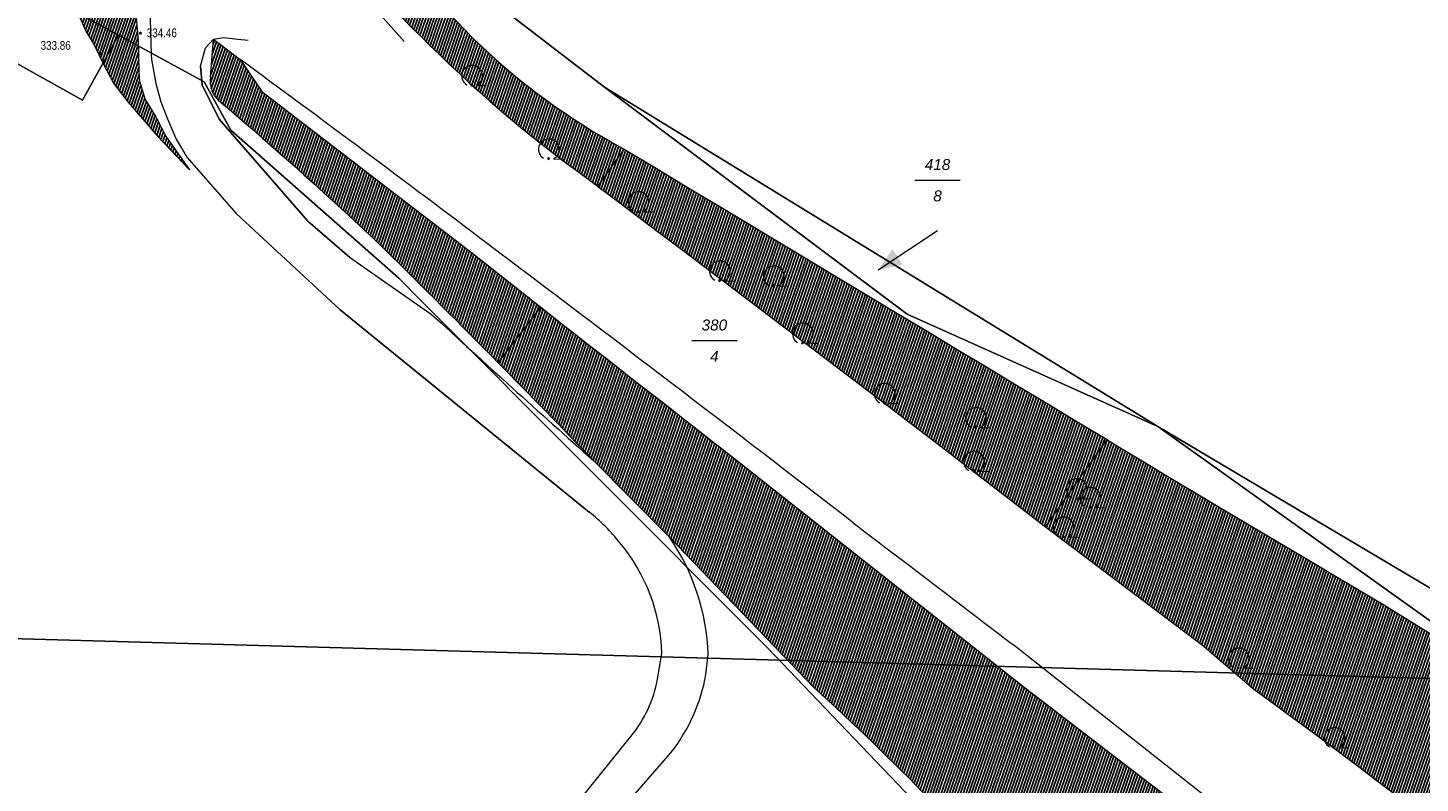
# Model space of a CAD drawing. Header units: metres. Extents: x 345144 to 348639, y 5629211 to 5635235.
# Tile 739 of 1056: x 346480 to 346587, y 5630716 to 5630774. Entities that reach past the tile are written whole.
import ezdxf
from ezdxf.enums import TextEntityAlignment as Align

# ---------------------------------------------------------------- set-up
doc = ezdxf.new("R2010")
doc.units = ezdxf.units.M
doc.header["$MEASUREMENT"] = 0
for name, color, linetype in [('028 Geländeform', 7, 'Continuous'), ('028 Geländeform Ausg.', 7, 'Continuous'), ('081-083 Topographie', 7, 'Continuous'), ('AX Flurstück', 7, 'Continuous'), ('Blatt', 7, 'Continuous'), ('Definitionslinie', 7, 'Continuous'), ('MG Präsentationsobjekt - Linie', 7, 'Continuous'), ('Präsentationsobjekt -Text (punktförmig)', 7, 'Continuous')]:
    doc.layers.add(name, color=color, linetype=linetype)
doc.styles.add('ARIAL', font='arial.ttf', dxfattribs={"height": 1})
doc.styles.add('ARIALIT', font='ariali.ttf', dxfattribs={"height": 1})
pattern_1 = [(250.9552151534, (0, 0), (0.1890527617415, -0.065261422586), [])]

# ---------------------------------------------------------------- blocks, each defined once
blk = doc.blocks.new('alk_043x_nrw')
h = blk.add_hatch(color=7)
edge = h.paths.add_edge_path(flags=0)
edge.add_arc((0, 0), 1, 180, 360, ccw=False)
edge.add_arc((0, 0), 1, 0, 180, ccw=False)
blk = doc.blocks.new('alk_7100_nrwx2')
at = {"true_color": 0x2e2e2e}
h = blk.add_hatch(color=250, dxfattribs=at)
edge = h.paths.add_edge_path(flags=0)
edge.add_arc((0.024073, -0.597267), 0.057254, 180, 360, ccw=False)
edge.add_arc((0.024073, -0.597267), 0.057255, 0, 180, ccw=False)
at = {"color": 250, "lineweight": 5, "true_color": 0x2e2e2e, "flags": 128}
blk.add_lwpolyline([(0.349382, -0.597267), (1, -0.597267)], dxfattribs=at)
at = {"color": 250, "lineweight": 5, "true_color": 0x2e2e2e}
for centre, radius, start, end in [((0.024073, 0.012362), 0.690995, -61.91481688, -118.08518312), ((0.024073, -0.597267), 0.057255, 0, 180), ((0.024073, -0.597267), 0.057254, 180, 0)]:
    blk.add_arc(centre, radius, start, end, dxfattribs=at)

msp = doc.modelspace()

# ---------------------------------------------------------------- hatches: boundary and pattern name
at = {"layer": '028 Geländeform', "true_color": 0xb27500}
h = msp.add_hatch(dxfattribs=at)
h.set_pattern_fill('_USER', color=44, scale=0.2, angle=250.95521515, style=0, pattern_type=0)
h.set_pattern_definition(pattern_1)
h.paths.add_polyline_path([(346488.704, 5630774.788), (346488.85, 5630773.051), (346488.85, 5630773.051), (346488.887, 5630771.958), (346488.887, 5630771.958), (346488.906, 5630770.634), (346488.906, 5630770.634), (346488.965, 5630769.921), (346488.965, 5630769.921), (346489.385, 5630768.508), (346489.385, 5630768.508), (346490.214, 5630767.18), (346490.214, 5630767.18), (346491.004, 5630765.638), (346491.004, 5630765.638), (346492.786, 5630763.113), (346492.786, 5630763.113), (346490.347, 5630765.683), (346490.347, 5630765.683), (346488.058, 5630768.311), (346488.058, 5630768.311), (346486.946, 5630769.749), (346486.946, 5630769.749), (346486.194, 5630771.22), (346486.194, 5630771.22), (346485.454, 5630772.751), (346485.454, 5630772.751), (346484.829, 5630773.755), (346484.829, 5630773.755), (346483.508, 5630776.806), (346483.508, 5630776.806), (346463.552, 5630788.517), (346463.552, 5630788.517), (346454.068, 5630794.31), (346454.068, 5630794.31), (346458.245, 5630794.557), (346458.245, 5630794.557), (346459.585, 5630794.178), (346459.585, 5630794.178), (346461.064, 5630793.433), (346461.064, 5630793.433), (346479.771, 5630782.159), (346479.771, 5630782.159), (346482.919, 5630780.392), (346482.919, 5630780.392), (346486.227, 5630778.495), (346486.227, 5630778.495), (346487.746, 5630777.285), (346487.746, 5630777.285), (346488.582, 5630775.879), (346488.582, 5630775.879)], flags=0)
h = msp.add_hatch(dxfattribs=at)
h.set_pattern_fill('_USER', color=44, scale=0.2, angle=250.95521515, style=0, pattern_type=0)
h.set_pattern_definition(pattern_1)
h.paths.add_polyline_path([(346500.606, 5630786.568), (346500.869, 5630786.43425), (346501.123656, 5630786.289672), (346501.378313, 5630786.145094), (346501.624625, 5630785.989688), (346501.870938, 5630785.834281), (346502.108906, 5630785.668047), (346502.346875, 5630785.501812), (346502.5765, 5630785.32475), (346502.806125, 5630785.147688), (346503.027406, 5630784.959797), (346503.248688, 5630784.771906), (346503.461625, 5630784.573188), (346503.674563, 5630784.374469), (346503.879156, 5630784.164922), (346504.08375, 5630783.955375), (346504.28, 5630783.735), (346504.28, 5630783.735), (346504.923875, 5630783.073375), (346505.568, 5630782.412031), (346506.212125, 5630781.750688), (346506.8565, 5630781.089625), (346507.500875, 5630780.428563), (346508.1455, 5630779.767781), (346508.790125, 5630779.107), (346509.435, 5630778.4465), (346510.079875, 5630777.786), (346510.725, 5630777.125781), (346511.370125, 5630776.465563), (346512.0155, 5630775.805625), (346512.660875, 5630775.145688), (346513.3065, 5630774.486031), (346513.952125, 5630773.826375), (346514.598, 5630773.167), (346514.598, 5630773.167), (346515.246, 5630772.53525), (346515.91275, 5630771.929156), (346516.5795, 5630771.323063), (346517.265, 5630770.742625), (346517.9505, 5630770.162188), (346518.65475, 5630769.607406), (346519.359, 5630769.052625), (346520.082, 5630768.5235), (346520.805, 5630767.994375), (346521.54675, 5630767.490906), (346522.2885, 5630766.987438), (346523.049, 5630766.509625), (346523.8095, 5630766.031813), (346524.58875, 5630765.579656), (346525.368, 5630765.1275), (346526.166, 5630764.701), (346526.166, 5630764.701), (346524.138, 5630761.832), (346524.138, 5630761.832), (346524.07675, 5630761.877625), (346524.015469, 5630761.923266), (346523.954188, 5630761.968906), (346523.892875, 5630762.014563), (346523.831563, 5630762.060219), (346523.770219, 5630762.105891), (346523.708875, 5630762.151562), (346523.6475, 5630762.19725), (346523.586125, 5630762.242938), (346523.524719, 5630762.288641), (346523.463313, 5630762.334344), (346523.401875, 5630762.380063), (346523.340438, 5630762.425781), (346523.278969, 5630762.471516), (346523.2175, 5630762.51725), (346523.156, 5630762.563), (346523.156, 5630762.563), (346522.310125, 5630763.17425), (346521.47825, 5630763.801844), (346520.646375, 5630764.429437), (346519.8285, 5630765.073375), (346519.010625, 5630765.717313), (346518.20675, 5630766.377594), (346517.402875, 5630767.037875), (346516.613, 5630767.7145), (346515.823125, 5630768.391125), (346515.04725, 5630769.084094), (346514.271375, 5630769.777063), (346513.5095, 5630770.486375), (346512.747625, 5630771.195688), (346511.99975, 5630771.921344), (346511.251875, 5630772.647), (346510.518, 5630773.389), (346510.518, 5630773.389), (346509.893625, 5630773.983125), (346509.284875, 5630774.590797), (346508.676125, 5630775.198469), (346508.083, 5630775.819688), (346507.489875, 5630776.440906), (346506.912375, 5630777.075672), (346506.334875, 5630777.710437), (346505.773, 5630778.35875), (346505.211125, 5630779.007063), (346504.664875, 5630779.668922), (346504.118625, 5630780.330781), (346503.588, 5630781.006188), (346503.057375, 5630781.681594), (346502.542375, 5630782.370547), (346502.027375, 5630783.0595), (346501.528, 5630783.762), (346501.528, 5630783.762), (346501.427, 5630783.923125), (346501.336844, 5630784.087813), (346501.246688, 5630784.2525), (346501.167375, 5630784.42075), (346501.088063, 5630784.589), (346501.019594, 5630784.760813), (346500.951125, 5630784.932625), (346500.8935, 5630785.108), (346500.835875, 5630785.283375), (346500.789094, 5630785.462313), (346500.742313, 5630785.64125), (346500.706375, 5630785.82375), (346500.670438, 5630786.00625), (346500.645344, 5630786.192312), (346500.62025, 5630786.378375)], flags=0)
h = msp.add_hatch(dxfattribs=at)
h.set_pattern_fill('_USER', color=44, scale=0.2, angle=250.95521515, style=0, pattern_type=0)
h.set_pattern_definition(pattern_1)
edge = h.paths.add_edge_path(flags=0)
edge.add_line((346507.751, 5630757.023), (346506.988375, 5630757.74575))
edge.add_line((346506.988375, 5630757.74575), (346506.221109, 5630758.463344))
edge.add_line((346506.221109, 5630758.463344), (346505.453844, 5630759.180938))
edge.add_line((346505.453844, 5630759.180938), (346504.681938, 5630759.893375))
edge.add_line((346504.681938, 5630759.893375), (346503.910031, 5630760.605813))
edge.add_line((346503.910031, 5630760.605813), (346503.133484, 5630761.313094))
edge.add_line((346503.133484, 5630761.313094), (346502.356938, 5630762.020375))
edge.add_line((346502.356938, 5630762.020375), (346501.57575, 5630762.7225))
edge.add_line((346501.57575, 5630762.7225), (346500.794562, 5630763.424625))
edge.add_line((346500.794562, 5630763.424625), (346500.008734, 5630764.121594))
edge.add_line((346500.008734, 5630764.121594), (346499.222906, 5630764.818563))
edge.add_line((346499.222906, 5630764.818563), (346498.432438, 5630765.510375))
edge.add_line((346498.432438, 5630765.510375), (346497.641969, 5630766.202187))
edge.add_line((346497.641969, 5630766.202187), (346496.846859, 5630766.888844))
edge.add_line((346496.846859, 5630766.888844), (346496.05175, 5630767.5755))
edge.add_line((346496.05175, 5630767.5755), (346495.252, 5630768.257))
edge.add_arc((346496.38, 5630769.909), 2.000372, 170.7966134, 235.67439803, ccw=False)
edge.add_line((346494.405, 5630770.229), (346494.624, 5630773.126))
edge.add_line((346494.624, 5630773.126), (346494.624, 5630773.126))
edge.add_line((346494.624, 5630773.126), (346496.693, 5630771.567))
edge.add_line((346496.693, 5630771.567), (346496.693, 5630771.567))
edge.add_line((346496.693, 5630771.567), (346498.357, 5630769.121))
edge.add_line((346498.357, 5630769.121), (346498.357, 5630769.121))
edge.add_line((346498.357, 5630769.121), (346514.551, 5630756.672))
edge.add_line((346514.551, 5630756.672), (346514.551, 5630756.672))
edge.add_line((346514.551, 5630756.672), (346519.751, 5630752.553))
edge.add_line((346519.751, 5630752.553), (346519.751, 5630752.553))
edge.add_line((346519.751, 5630752.553), (346516.492, 5630748.29))
edge.add_line((346516.492, 5630748.29), (346516.492, 5630748.29))
edge.add_line((346516.492, 5630748.29), (346515.949375, 5630748.839625))
edge.add_line((346515.949375, 5630748.839625), (346515.405828, 5630749.388297))
edge.add_line((346515.405828, 5630749.388297), (346514.862281, 5630749.936969))
edge.add_line((346514.862281, 5630749.936969), (346514.317813, 5630750.484688))
edge.add_line((346514.317813, 5630750.484688), (346513.773344, 5630751.032406))
edge.add_line((346513.773344, 5630751.032406), (346513.227953, 5630751.579172))
edge.add_line((346513.227953, 5630751.579172), (346512.682563, 5630752.125938))
edge.add_line((346512.682563, 5630752.125938), (346512.13625, 5630752.67175))
edge.add_line((346512.13625, 5630752.67175), (346511.589937, 5630753.217563))
edge.add_line((346511.589937, 5630753.217563), (346511.042703, 5630753.762422))
edge.add_line((346511.042703, 5630753.762422), (346510.495469, 5630754.307281))
edge.add_line((346510.495469, 5630754.307281), (346509.947313, 5630754.851188))
edge.add_line((346509.947313, 5630754.851188), (346509.399156, 5630755.395094))
edge.add_line((346509.399156, 5630755.395094), (346508.850078, 5630755.938047))
edge.add_line((346508.850078, 5630755.938047), (346508.301, 5630756.481))
edge.add_line((346508.301, 5630756.481), (346507.751, 5630757.023))
h = msp.add_hatch(dxfattribs=at)
h.set_pattern_fill('_USER', color=44, scale=0.2, angle=250.95521515, style=0, pattern_type=0)
h.set_pattern_definition(pattern_1)
h.paths.add_polyline_path([(346526.166, 5630764.701), (346528.482125, 5630763.306625), (346530.798234, 5630761.91225), (346533.114344, 5630760.517875), (346535.430438, 5630759.1235), (346537.746531, 5630757.729125), (346540.062609, 5630756.33475), (346542.378688, 5630754.940375), (346544.69475, 5630753.546), (346547.010813, 5630752.151625), (346549.326859, 5630750.75725), (346551.642906, 5630749.362875), (346553.958938, 5630747.9685), (346556.274969, 5630746.574125), (346558.590984, 5630745.17975), (346560.907, 5630743.785375), (346563.223, 5630742.391), (346563.223, 5630742.391), (346558.508, 5630735.703), (346558.508, 5630735.703), (346549.494, 5630742.633), (346549.494, 5630742.633), (346547.913875, 5630743.839125), (346546.332594, 5630745.043703), (346544.751313, 5630746.248281), (346543.168875, 5630747.451313), (346541.586437, 5630748.654344), (346540.002844, 5630749.855828), (346538.41925, 5630751.057313), (346536.8345, 5630752.25725), (346535.24975, 5630753.457188), (346533.663844, 5630754.655578), (346532.077938, 5630755.853969), (346530.490875, 5630757.050813), (346528.903813, 5630758.247656), (346527.315594, 5630759.442953), (346525.727375, 5630760.63825), (346524.138, 5630761.832), (346524.138, 5630761.832)], flags=0)
h = msp.add_hatch(dxfattribs=at)
h.set_pattern_fill('_USER', color=44, scale=0.2, angle=250.95521515, style=0, pattern_type=0)
h.set_pattern_definition(pattern_1)
h.paths.add_polyline_path([(346516.492, 5630748.29), (346519.751, 5630752.553), (346519.751, 5630752.553), (346520.63025, 5630751.867125), (346521.509438, 5630751.181156), (346522.388625, 5630750.495188), (346523.26775, 5630749.809125), (346524.146875, 5630749.123063), (346525.025938, 5630748.436906), (346525.905, 5630747.75075), (346526.784, 5630747.0645), (346527.663, 5630746.37825), (346528.541938, 5630745.691906), (346529.420875, 5630745.005563), (346530.29975, 5630744.319125), (346531.178625, 5630743.632688), (346532.057438, 5630742.946156), (346532.93625, 5630742.259625), (346533.815, 5630741.573), (346533.815, 5630741.573), (346556.955, 5630723.32), (346556.955, 5630723.32), (346570.897, 5630712.616), (346570.897, 5630712.616), (346562.53, 5630701.519), (346562.53, 5630701.519), (346561.73975, 5630702.36225), (346560.945453, 5630703.201578), (346560.151156, 5630704.040906), (346559.352813, 5630704.876313), (346558.554469, 5630705.711719), (346557.752078, 5630706.543203), (346556.949687, 5630707.374688), (346556.14325, 5630708.20225), (346555.336812, 5630709.029813), (346554.526328, 5630709.853453), (346553.715844, 5630710.677094), (346552.901313, 5630711.496813), (346552.086781, 5630712.316531), (346551.268203, 5630713.132328), (346550.449625, 5630713.948125), (346549.627, 5630714.76), (346549.627, 5630714.76), (346549.08625, 5630715.315375), (346548.541406, 5630715.866484), (346547.996563, 5630716.417594), (346547.447625, 5630716.964438), (346546.898688, 5630717.511281), (346546.345656, 5630718.053859), (346545.792625, 5630718.596437), (346545.2355, 5630719.13475), (346544.678375, 5630719.673063), (346544.117156, 5630720.207109), (346543.555938, 5630720.741156), (346542.990625, 5630721.270938), (346542.425313, 5630721.800719), (346541.855906, 5630722.326234), (346541.2865, 5630722.85175), (346540.713, 5630723.373), (346540.713, 5630723.373), (346529.627, 5630734.901), (346529.627, 5630734.901), (346523.823, 5630740.765), (346523.823, 5630740.765), (346523.3675, 5630741.238), (346522.911328, 5630741.710328), (346522.455156, 5630742.182656), (346521.998313, 5630742.654313), (346521.541469, 5630743.125969), (346521.083953, 5630743.596953), (346520.626438, 5630744.067938), (346520.16825, 5630744.53825), (346519.710063, 5630745.008563), (346519.251203, 5630745.478203), (346518.792344, 5630745.947844), (346518.332813, 5630746.416813), (346517.873281, 5630746.885781), (346517.413078, 5630747.354078), (346516.952875, 5630747.822375)], flags=0)
h = msp.add_hatch(dxfattribs=at)
h.set_pattern_fill('_USER', color=44, scale=0.2, angle=250.95521515, style=0, pattern_type=0)
h.set_pattern_definition(pattern_1)
h.paths.add_polyline_path([(346596.645, 5630722.168), (346589.235, 5630712.139), (346589.235, 5630712.139), (346588.325125, 5630712.84875), (346587.412219, 5630713.5545), (346586.499313, 5630714.26025), (346585.583375, 5630714.962), (346584.667438, 5630715.66375), (346583.748469, 5630716.3615), (346582.8295, 5630717.05925), (346581.9075, 5630717.753), (346580.9855, 5630718.44675), (346580.060469, 5630719.1365), (346579.135437, 5630719.82625), (346578.207375, 5630720.512), (346577.279313, 5630721.19775), (346576.348219, 5630721.8795), (346575.417125, 5630722.56125), (346574.483, 5630723.239), (346574.483, 5630723.239), (346570.562, 5630726.619), (346570.562, 5630726.619), (346558.508, 5630735.703), (346558.508, 5630735.703), (346563.223, 5630742.391), (346563.223, 5630742.391), (346563.297, 5630742.345875), (346563.371, 5630742.300703), (346563.445, 5630742.255531), (346563.519, 5630742.210313), (346563.593, 5630742.165094), (346563.667, 5630742.119828), (346563.741, 5630742.074562), (346563.815, 5630742.02925), (346563.889, 5630741.983938), (346563.963, 5630741.938578), (346564.037, 5630741.893219), (346564.111, 5630741.847813), (346564.185, 5630741.802406), (346564.259, 5630741.756953), (346564.333, 5630741.7115), (346564.407, 5630741.666), (346564.407, 5630741.666), (346565.652625, 5630740.91575), (346566.899281, 5630740.167219), (346568.145938, 5630739.418688), (346569.393625, 5630738.671875), (346570.641313, 5630737.925063), (346571.890031, 5630737.179969), (346573.13875, 5630736.434875), (346574.3885, 5630735.6915), (346575.63825, 5630734.948125), (346576.889031, 5630734.206469), (346578.139813, 5630733.464813), (346579.391625, 5630732.724875), (346580.643438, 5630731.984938), (346581.896281, 5630731.246719), (346583.149125, 5630730.5085), (346584.403, 5630729.772), (346584.403, 5630729.772)], flags=0)
at = {"layer": 'MG Präsentationsobjekt - Linie', "true_color": 0x5e5e5e}
msp.add_hatch(color=251, dxfattribs=at).paths.add_polyline_path([(346546.755515, 5630757.017635), (346547.551121, 5630755.817381), (346545.653, 5630755.423)], flags=0)

# ---------------------------------------------------------------- linework, layer by layer
at = {"layer": '081-083 Topographie', "color": 7, "linetype": 'Continuous', "lineweight": 5, "flags": 128}
for points in [[(346496.071, 5630790.647), (346497.672, 5630787.928), (346497.672, 5630787.928), (346499.576, 5630784.775), (346499.576, 5630784.775), (346501.504, 5630782.172), (346501.504, 5630782.172), (346504.789, 5630778.029), (346504.789, 5630778.029), (346509.281, 5630772.959)], [(346488.681, 5630778.583), (346489.291, 5630777.203), (346489.291, 5630777.203), (346489.737, 5630775.777), (346489.737, 5630775.777), (346489.791, 5630773.722), (346489.791, 5630773.722), (346489.857, 5630771.963), (346489.857, 5630771.963), (346489.871, 5630771.577), (346489.871, 5630771.577), (346490.196, 5630769.726), (346490.196, 5630769.726), (346490.596, 5630768.311), (346490.596, 5630768.311), (346491.107, 5630767.02), (346491.107, 5630767.02), (346491.757, 5630765.467), (346491.757, 5630765.467), (346492.588, 5630764.084), (346492.588, 5630764.084), (346496.375, 5630759.754), (346496.375, 5630759.754), (346504.368, 5630752.348)], [(346505.081, 5630756.402), (346501.876, 5630759.172), (346501.876, 5630759.172), (346495.07, 5630766.98), (346495.07, 5630766.98), (346493.761, 5630769.616), (346493.761, 5630769.616), (346493.643, 5630771.049), (346493.643, 5630771.049), (346494.015, 5630772.467), (346494.015, 5630772.467), (346494.624, 5630773.126), (346494.624, 5630773.126), (346495.396, 5630773.27), (346495.396, 5630773.27), (346496.499, 5630773.141), (346496.499, 5630773.141), (346497.305, 5630773.047)], [(346505.081, 5630756.402), (346511.354, 5630752.031)], [(346523.476, 5630736.828), (346504.368, 5630752.348)], [(346528.82, 5630724.624), (346529.051, 5630725.985)], [(346532.433, 5630724.367), (346532.597, 5630725.892)], [(346556.589, 5630726.221), (346582.036, 5630706.136)], [(346501.803, 5630688.922), (346506.756, 5630696.231), (346506.756, 5630696.231), (346522.246, 5630714.089), (346522.246, 5630714.089), (346527.067, 5630720.126)], [(346503.55, 5630686.552), (346510.494, 5630696.241), (346510.494, 5630696.241), (346529.712, 5630718.325)]]:
    msp.add_lwpolyline(points, dxfattribs=at)
at = {"layer": '081-083 Topographie', "color": 7, "linetype": 'Continuous', "lineweight": 5}
for centre, radius, start, end in [((345580.981, 5629523.065), 1548.317058, 52.867519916, 53.741869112), ((344895.371, 5628604.818), 2694.268188, 52.279889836, 53.031522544), ((347172.152, 5631470.88), 976.420955, -132.590603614, -131.604500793), ((346514.51, 5630725.534), 14.420819, 38.25586034, 51.55489323), ((382027.748, 5677307.374), 58549.185885, -127.30477764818, -127.28896923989), ((346515.216, 5630725.585), 13.840781, 1.6560845, 39.89991733), ((346515.936, 5630725.393), 16.668471, 1.71550626, 34.7788509), ((346519.214, 5630725.777), 9.674886, -35.73870029, -6.84441978), ((346519.155, 5630726.711), 13.482405, -38.46202912, -10.01142605)]:
    msp.add_arc(centre, radius, start, end, dxfattribs=at)
at = {"layer": 'AX Flurstück', "color": 8, "linetype": 'Continuous', "lineweight": 13, "true_color": 0x808080, "flags": 128}
for points in [[(346474.049, 5630780.657), (346487.351, 5630773.429), (346484.569, 5630768.454), (346448.515, 5630788.618)], [(346448.515, 5630788.618), (346484.569, 5630768.454), (346487.351, 5630773.429), (346493.92, 5630769.86), (346495.973, 5630766.147), (346508.85, 5630754.798), (346510.532, 5630753.11), (346537.126, 5630726.423), (346553.833, 5630708.959), (346573.427, 5630688.021), (346575.464, 5630684.028), (346581.057, 5630679.859), (346584.8, 5630679.159), (346597.386, 5630669.623)], [(346597.386, 5630669.623), (346584.8, 5630679.159), (346581.057, 5630679.859), (346575.464, 5630684.028), (346573.427, 5630688.021), (346553.833, 5630708.959), (346537.126, 5630726.423), (346510.532, 5630753.11), (346508.85, 5630754.798), (346495.973, 5630766.147), (346493.92, 5630769.86), (346487.351, 5630773.429), (346474.049, 5630780.657)], [(346636.017, 5630776.827), (346633.919, 5630762.656), (346638.331, 5630746.388), (346628.992, 5630736.834), (346623.728, 5630734.492), (346622.666, 5630730.881), (346617.997, 5630730.049), (346616.211, 5630725.983), (346610.488, 5630720.926), (346606.516, 5630724.092), (346597.13, 5630725.594), (346567.126, 5630743.401), (346524.637, 5630769.45), (346509.69, 5630780.952)], [(346509.69, 5630780.952), (346524.637, 5630769.45)], [(346524.637, 5630769.45), (346547.871, 5630752.02), (346567.126, 5630743.401), (346592.137, 5630725.532), (346603.388, 5630720.992), (346607.933, 5630717.356), (346617.557, 5630709.658), (346628.233, 5630700.661), (346631.479, 5630696.423), (346636.212, 5630691.033), (346639.274, 5630691.442), (346643.905, 5630684.471), (346656.52, 5630670.192), (346675.675, 5630653.753), (346684.754, 5630647.53), (346687.144, 5630645.89), (346689.649, 5630643.966), (346707.818, 5630629.064), (346721.227, 5630619.441), (346739.348, 5630608.548), (346757.655, 5630600.749)], [(346524.637, 5630769.45), (346567.126, 5630743.401), (346547.871, 5630752.02), (346524.637, 5630769.45)], [(346567.126, 5630743.401), (346597.13, 5630725.594), (346606.516, 5630724.092), (346610.488, 5630720.926), (346608.249, 5630718.536), (346607.933, 5630717.356), (346603.388, 5630720.992), (346592.137, 5630725.532), (346567.126, 5630743.401)]]:
    msp.add_lwpolyline(points, dxfattribs=at)
at = {"layer": 'Blatt', "color": 205, "linetype": 'Continuous', "lineweight": 5, "true_color": 0x873099, "flags": 128}
for points in [[(346368.159, 5630730.238), (346375.196, 5630980.116), (346874.95, 5630966.044), (346867.913, 5630716.165), (346368.159, 5630730.238)], [(346372.763, 5630598.288), (346364.639, 5630605.274), (346368.159, 5630730.238), (346867.913, 5630716.165), (346860.876, 5630466.287), (346477.796, 5630477.074), (346482.058, 5630492.227), (346438.987, 5630518.362), (346453.376, 5630569.537), (346432.634, 5630577.244), (346397.53, 5630586.989), (346372.763, 5630598.288)]]:
    msp.add_lwpolyline(points, dxfattribs=at)
at = {"layer": 'Definitionslinie', "color": 44, "linetype": 'Continuous', "lineweight": 5, "true_color": 0xb27500, "flags": 128}
for points in [[(346501.528, 5630783.762), (346502.027375, 5630783.0595), (346502.542375, 5630782.370547), (346503.057375, 5630781.681594), (346503.588, 5630781.006188), (346504.118625, 5630780.330781), (346504.664875, 5630779.668922), (346505.211125, 5630779.007063), (346505.773, 5630778.35875), (346506.334875, 5630777.710437), (346506.912375, 5630777.075672), (346507.489875, 5630776.440906), (346508.083, 5630775.819688), (346508.676125, 5630775.198469), (346509.284875, 5630774.590797), (346509.893625, 5630773.983125), (346510.518, 5630773.389)], [(346504.28, 5630783.735), (346504.923875, 5630783.073375), (346505.568, 5630782.412031), (346506.212125, 5630781.750688), (346506.8565, 5630781.089625), (346507.500875, 5630780.428563), (346508.1455, 5630779.767781), (346508.790125, 5630779.107), (346509.435, 5630778.4465), (346510.079875, 5630777.786), (346510.725, 5630777.125781), (346511.370125, 5630776.465563), (346512.0155, 5630775.805625), (346512.660875, 5630775.145688), (346513.3065, 5630774.486031), (346513.952125, 5630773.826375), (346514.598, 5630773.167)], [(346483.508, 5630776.806), (346484.829, 5630773.755)], [(346483.508, 5630776.806), (346484.829, 5630773.755)], [(346488.704, 5630774.788), (346488.85, 5630773.051)], [(346484.829, 5630773.755), (346485.454, 5630772.751)], [(346485.454, 5630772.751), (346486.194, 5630771.22)], [(346488.85, 5630773.051), (346488.887, 5630771.958)], [(346494.405, 5630770.229), (346494.624, 5630773.126)], [(346494.624, 5630773.126), (346496.693, 5630771.567)], [(346510.518, 5630773.389), (346511.251875, 5630772.647), (346511.99975, 5630771.921344), (346512.747625, 5630771.195688), (346513.5095, 5630770.486375), (346514.271375, 5630769.777063), (346515.04725, 5630769.084094), (346515.823125, 5630768.391125), (346516.613, 5630767.7145), (346517.402875, 5630767.037875), (346518.20675, 5630766.377594), (346519.010625, 5630765.717313), (346519.8285, 5630765.073375), (346520.646375, 5630764.429437), (346521.47825, 5630763.801844), (346522.310125, 5630763.17425), (346523.156, 5630762.563)], [(346514.598, 5630773.167), (346515.246, 5630772.53525), (346515.91275, 5630771.929156), (346516.5795, 5630771.323063), (346517.265, 5630770.742625), (346517.9505, 5630770.162188), (346518.65475, 5630769.607406), (346519.359, 5630769.052625), (346520.082, 5630768.5235), (346520.805, 5630767.994375), (346521.54675, 5630767.490906), (346522.2885, 5630766.987438), (346523.049, 5630766.509625), (346523.8095, 5630766.031813), (346524.58875, 5630765.579656), (346525.368, 5630765.1275), (346526.166, 5630764.701)], [(346488.887, 5630771.958), (346488.906, 5630770.634)], [(346496.693, 5630771.567), (346498.357, 5630769.121)], [(346486.194, 5630771.22), (346486.946, 5630769.749)], [(346488.906, 5630770.634), (346488.965, 5630769.921)], [(346486.946, 5630769.749), (346488.058, 5630768.311)], [(346488.965, 5630769.921), (346489.385, 5630768.508)], [(346488.058, 5630768.311), (346490.347, 5630765.683)], [(346489.385, 5630768.508), (346490.214, 5630767.18)], [(346495.252, 5630768.257), (346496.05175, 5630767.5755), (346496.846859, 5630766.888844), (346497.641969, 5630766.202187), (346498.432438, 5630765.510375), (346499.222906, 5630764.818563), (346500.008734, 5630764.121594), (346500.794562, 5630763.424625), (346501.57575, 5630762.7225), (346502.356938, 5630762.020375), (346503.133484, 5630761.313094), (346503.910031, 5630760.605813), (346504.681938, 5630759.893375), (346505.453844, 5630759.180938), (346506.221109, 5630758.463344), (346506.988375, 5630757.74575), (346507.751, 5630757.023)], [(346498.357, 5630769.121), (346514.551, 5630756.672)], [(346490.214, 5630767.18), (346491.004, 5630765.638)], [(346490.347, 5630765.683), (346492.786, 5630763.113)], [(346491.004, 5630765.638), (346492.786, 5630763.113)], [(346524.138, 5630761.832), (346526.166, 5630764.701)], [(346524.138, 5630761.832), (346526.166, 5630764.701)], [(346526.166, 5630764.701), (346528.482125, 5630763.306625), (346530.798234, 5630761.91225), (346533.114344, 5630760.517875), (346535.430438, 5630759.1235), (346537.746531, 5630757.729125), (346540.062609, 5630756.33475), (346542.378688, 5630754.940375), (346544.69475, 5630753.546), (346547.010813, 5630752.151625), (346549.326859, 5630750.75725), (346551.642906, 5630749.362875), (346553.958938, 5630747.9685), (346556.274969, 5630746.574125), (346558.590984, 5630745.17975), (346560.907, 5630743.785375), (346563.223, 5630742.391)], [(346523.156, 5630762.563), (346523.2175, 5630762.51725), (346523.278969, 5630762.471516), (346523.340438, 5630762.425781), (346523.401875, 5630762.380063), (346523.463313, 5630762.334344), (346523.524719, 5630762.288641), (346523.586125, 5630762.242938), (346523.6475, 5630762.19725), (346523.708875, 5630762.151562), (346523.770219, 5630762.105891), (346523.831563, 5630762.060219), (346523.892875, 5630762.014563), (346523.954188, 5630761.968906), (346524.015469, 5630761.923266), (346524.07675, 5630761.877625), (346524.138, 5630761.832)], [(346524.138, 5630761.832), (346525.727375, 5630760.63825), (346527.315594, 5630759.442953), (346528.903813, 5630758.247656), (346530.490875, 5630757.050813), (346532.077938, 5630755.853969), (346533.663844, 5630754.655578), (346535.24975, 5630753.457188), (346536.8345, 5630752.25725), (346538.41925, 5630751.057313), (346540.002844, 5630749.855828), (346541.586437, 5630748.654344), (346543.168875, 5630747.451313), (346544.751313, 5630746.248281), (346546.332594, 5630745.043703), (346547.913875, 5630743.839125), (346549.494, 5630742.633)], [(346507.751, 5630757.023), (346508.301, 5630756.481), (346508.850078, 5630755.938047), (346509.399156, 5630755.395094), (346509.947313, 5630754.851188), (346510.495469, 5630754.307281), (346511.042703, 5630753.762422), (346511.589937, 5630753.217563), (346512.13625, 5630752.67175), (346512.682563, 5630752.125938), (346513.227953, 5630751.579172), (346513.773344, 5630751.032406), (346514.317813, 5630750.484688), (346514.862281, 5630749.936969), (346515.405828, 5630749.388297), (346515.949375, 5630748.839625), (346516.492, 5630748.29)], [(346514.551, 5630756.672), (346519.751, 5630752.553)], [(346516.492, 5630748.29), (346519.751, 5630752.553)], [(346516.492, 5630748.29), (346519.751, 5630752.553)], [(346519.751, 5630752.553), (346520.63025, 5630751.867125), (346521.509438, 5630751.181156), (346522.388625, 5630750.495188), (346523.26775, 5630749.809125), (346524.146875, 5630749.123063), (346525.025938, 5630748.436906), (346525.905, 5630747.75075), (346526.784, 5630747.0645), (346527.663, 5630746.37825), (346528.541938, 5630745.691906), (346529.420875, 5630745.005563), (346530.29975, 5630744.319125), (346531.178625, 5630743.632688), (346532.057438, 5630742.946156), (346532.93625, 5630742.259625), (346533.815, 5630741.573)], [(346516.492, 5630748.29), (346516.952875, 5630747.822375), (346517.413078, 5630747.354078), (346517.873281, 5630746.885781), (346518.332813, 5630746.416813), (346518.792344, 5630745.947844), (346519.251203, 5630745.478203), (346519.710063, 5630745.008563), (346520.16825, 5630744.53825), (346520.626438, 5630744.067938), (346521.083953, 5630743.596953), (346521.541469, 5630743.125969), (346521.998313, 5630742.654313), (346522.455156, 5630742.182656), (346522.911328, 5630741.710328), (346523.3675, 5630741.238), (346523.823, 5630740.765)], [(346549.494, 5630742.633), (346558.508, 5630735.703)], [(346533.815, 5630741.573), (346556.955, 5630723.32)], [(346558.508, 5630735.703), (346563.223, 5630742.391)], [(346558.508, 5630735.703), (346563.223, 5630742.391)], [(346563.223, 5630742.391), (346563.297, 5630742.345875), (346563.371, 5630742.300703), (346563.445, 5630742.255531), (346563.519, 5630742.210313), (346563.593, 5630742.165094), (346563.667, 5630742.119828), (346563.741, 5630742.074562), (346563.815, 5630742.02925), (346563.889, 5630741.983938), (346563.963, 5630741.938578), (346564.037, 5630741.893219), (346564.111, 5630741.847813), (346564.185, 5630741.802406), (346564.259, 5630741.756953), (346564.333, 5630741.7115), (346564.407, 5630741.666)], [(346564.407, 5630741.666), (346565.652625, 5630740.91575), (346566.899281, 5630740.167219), (346568.145938, 5630739.418688), (346569.393625, 5630738.671875), (346570.641313, 5630737.925063), (346571.890031, 5630737.179969), (346573.13875, 5630736.434875), (346574.3885, 5630735.6915), (346575.63825, 5630734.948125), (346576.889031, 5630734.206469), (346578.139813, 5630733.464813), (346579.391625, 5630732.724875), (346580.643438, 5630731.984938), (346581.896281, 5630731.246719), (346583.149125, 5630730.5085), (346584.403, 5630729.772)], [(346523.823, 5630740.765), (346529.627, 5630734.901)], [(346558.508, 5630735.703), (346570.562, 5630726.619)], [(346529.627, 5630734.901), (346540.713, 5630723.373)], [(346584.403, 5630729.772), (346596.645, 5630722.168)], [(346570.562, 5630726.619), (346574.483, 5630723.239)], [(346540.713, 5630723.373), (346541.2865, 5630722.85175), (346541.855906, 5630722.326234), (346542.425313, 5630721.800719), (346542.990625, 5630721.270938), (346543.555938, 5630720.741156), (346544.117156, 5630720.207109), (346544.678375, 5630719.673063), (346545.2355, 5630719.13475), (346545.792625, 5630718.596437), (346546.345656, 5630718.053859), (346546.898688, 5630717.511281), (346547.447625, 5630716.964438), (346547.996563, 5630716.417594), (346548.541406, 5630715.866484), (346549.08625, 5630715.315375), (346549.627, 5630714.76)], [(346556.955, 5630723.32), (346570.897, 5630712.616)], [(346574.483, 5630723.239), (346575.417125, 5630722.56125), (346576.348219, 5630721.8795), (346577.279313, 5630721.19775), (346578.207375, 5630720.512), (346579.135437, 5630719.82625), (346580.060469, 5630719.1365), (346580.9855, 5630718.44675), (346581.9075, 5630717.753), (346582.8295, 5630717.05925), (346583.748469, 5630716.3615), (346584.667438, 5630715.66375), (346585.583375, 5630714.962), (346586.499313, 5630714.26025), (346587.412219, 5630713.5545), (346588.325125, 5630712.84875), (346589.235, 5630712.139)]]:
    msp.add_lwpolyline(points, dxfattribs=at)
at = {"layer": 'Definitionslinie', "color": 7, "linetype": 'Continuous', "lineweight": 5, "flags": 128}
for points in [[(346504.789, 5630778.029), (346509.281, 5630772.959)], [(346489.737, 5630775.777), (346489.791, 5630773.722)], [(346489.791, 5630773.722), (346489.857, 5630771.963)], [(346493.643, 5630771.049), (346494.015, 5630772.467)], [(346494.015, 5630772.467), (346494.624, 5630773.126)], [(346494.624, 5630773.126), (346495.396, 5630773.27)], [(346495.396, 5630773.27), (346496.499, 5630773.141)], [(346496.499, 5630773.141), (346497.305, 5630773.047)], [(346489.857, 5630771.963), (346489.871, 5630771.577)], [(346489.871, 5630771.577), (346490.196, 5630769.726)], [(346493.643, 5630771.049), (346493.761, 5630769.616)], [(346490.196, 5630769.726), (346490.596, 5630768.311)], [(346493.761, 5630769.616), (346495.07, 5630766.98)], [(346490.596, 5630768.311), (346491.107, 5630767.02)], [(346491.107, 5630767.02), (346491.757, 5630765.467)], [(346495.07, 5630766.98), (346501.876, 5630759.172)], [(346491.757, 5630765.467), (346492.588, 5630764.084)], [(346492.588, 5630764.084), (346496.375, 5630759.754)], [(346496.375, 5630759.754), (346504.368, 5630752.348)], [(346501.876, 5630759.172), (346505.081, 5630756.402)], [(346505.081, 5630756.402), (346511.354, 5630752.031)], [(346504.368, 5630752.348), (346523.476, 5630736.828)], [(346528.82, 5630724.624), (346529.051, 5630725.985)], [(346532.433, 5630724.367), (346532.597, 5630725.892)], [(346556.589, 5630726.221), (346582.036, 5630706.136)], [(346522.246, 5630714.089), (346527.067, 5630720.126)], [(346510.494, 5630696.241), (346529.712, 5630718.325)]]:
    msp.add_lwpolyline(points, dxfattribs=at)
at = {"layer": 'Definitionslinie', "color": 7, "linetype": 'Continuous', "lineweight": 5}
for centre, radius, start, end in [((345580.981, 5629523.065), 1548.317058, 52.867519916, 53.741869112), ((344895.371, 5628604.818), 2694.268188, 52.279889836, 53.031522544), ((347172.152, 5631470.88), 976.420955, -132.590603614, -131.604500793), ((346514.51, 5630725.534), 14.420249, 38.25586034, 51.55489323), ((382027.748, 5677307.374), 58549.185885, -127.30477764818, -127.28896923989), ((346515.216, 5630725.585), 13.840549, 1.6560845, 39.89991733), ((346515.936, 5630725.393), 16.6687, 1.71550626, 34.7788509), ((346519.214, 5630725.777), 9.674886, -35.73870029, -6.84441978), ((346519.155, 5630726.711), 13.482405, -38.46202912, -10.01142605)]:
    msp.add_arc(centre, radius, start, end, dxfattribs=at)
at = {"layer": 'Definitionslinie', "color": 44, "linetype": 'Continuous', "lineweight": 5, "true_color": 0xb27500}
msp.add_arc((346496.38, 5630769.909), 2.000756, 170.7966134, -124.32560197, dxfattribs=at)
at = {"layer": 'MG Präsentationsobjekt - Linie', "color": 251, "linetype": 'Continuous', "lineweight": 13, "true_color": 0x5e5e5e, "flags": 128}
msp.add_lwpolyline([(346545.653, 5630755.423), (346550.212, 5630758.445)], dxfattribs=at)
at = {"layer": 'Präsentationsobjekt -Text (punktförmig)', "color": 251, "linetype": 'Continuous', "lineweight": 13, "true_color": 0x5e5e5e, "flags": 128}
for points in [[(346548.4714, 5630762.30552), (346551.9526, 5630762.30552)], [(346531.3404, 5630749.98852), (346534.8216, 5630749.98852)]]:
    msp.add_lwpolyline(points, dxfattribs=at)

# ---------------------------------------------------------------- block references
at = {"layer": '028 Geländeform', "xscale": 0.125, "yscale": 0.125}
for p, rotation in [((346489.027, 5630773.589), -2.325521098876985), ((346485.906, 5630772.023), -2.326094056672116)]:
    msp.add_blockref('alk_043x_nrw', p, dxfattribs=dict(at, rotation=rotation))
at = {"layer": '081-083 Topographie', "xscale": 1.15275, "yscale": 1.15275}
for p, rotation in [((346514.453, 5630770.3), -2.325521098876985), ((346520.352, 5630764.662), -2.326094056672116), ((346527.232, 5630760.609), -2.326094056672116), ((346533.481, 5630755.294), -2.326094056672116), ((346537.619, 5630754.911), -2.325521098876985), ((346539.847, 5630750.516), -2.325521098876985), ((346546.129, 5630745.888), -2.325521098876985), ((346553.133, 5630744.039), -2.326094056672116), ((346552.987, 5630740.685), -2.326094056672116), ((346560.881, 5630738.574), -2.325521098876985), ((346561.916, 5630737.903), -2.326094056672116), ((346559.861, 5630735.641), -2.326094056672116), ((346573.299, 5630725.587), -2.325521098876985), ((346580.67, 5630719.473), -2.325521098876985)]:
    msp.add_blockref('alk_7100_nrwx2', p, dxfattribs=dict(at, rotation=rotation))

# ---------------------------------------------------------------- texts
at = {"layer": '028 Geländeform Ausg.', "color": 44, "true_color": 0xb27500, "style": 'ARIAL', "width": 0.8}
for s, height, p in [('334.46', 0.6761366, (346489.511, 5630773.285)), ('333.86', 0.6761367, (346481.363, 5630772.315))]:
    msp.add_text(s, height=height, dxfattribs=at).set_placement(p)
at = {"layer": 'Präsentationsobjekt -Text (punktförmig)', "color": 8, "true_color": 0x808080, "style": 'ARIALIT'}
for s, p in [('418', (346550.212, 5630763.50888)), ('8', (346550.212, 5630761.10216)), ('380', (346533.081, 5630751.19188)), ('4', (346533.081, 5630748.78516))]:
    msp.add_text(s, height=0.8421, dxfattribs=at).set_placement(p, align=Align.MIDDLE_CENTER)

doc.saveas('drawing.dxf')
